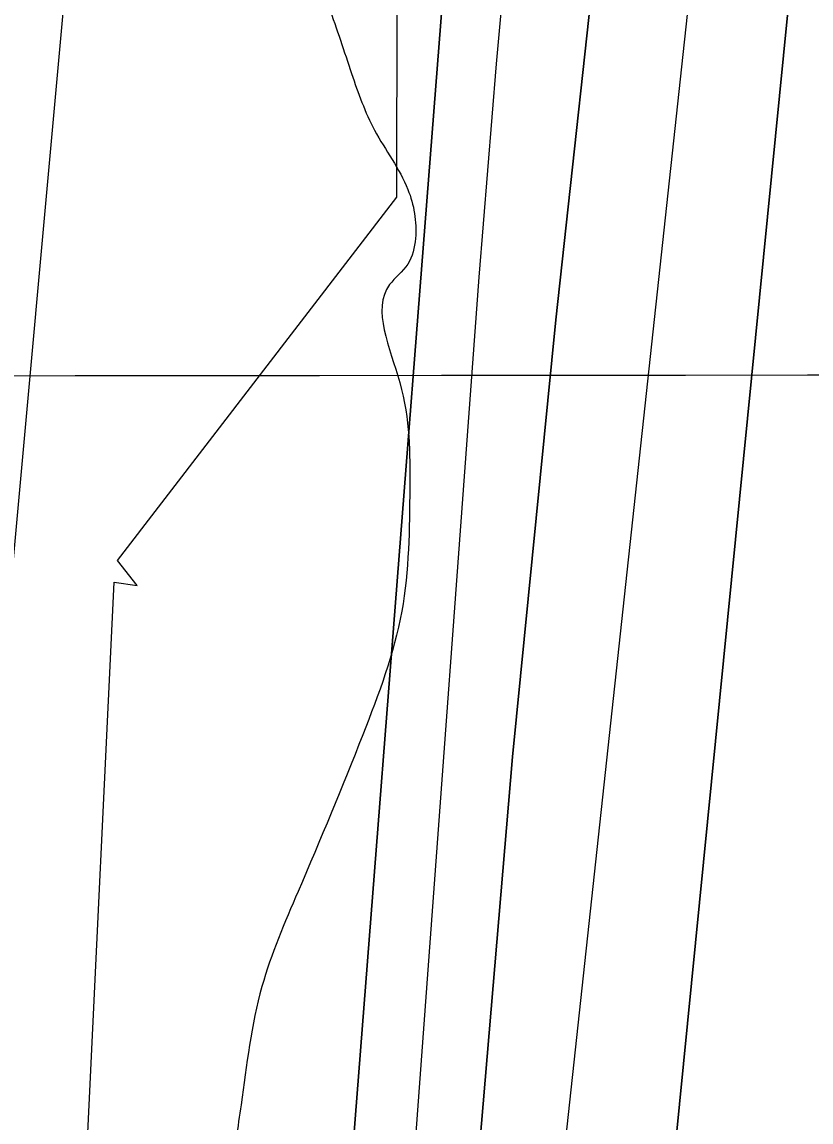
# Model space of a CAD drawing. Extents: x 3297772 to 3335630, y 634068 to 659439.
# Drawn here: x 3311992 to 3312124.8, y 654481.6 to 654666.7 of the extents above; entities that cross this region are included whole.
import ezdxf

# ---------------------------------------------------------------- set-up
doc = ezdxf.new("R2010")
doc.units = 0
for name, color, linetype in [('V-GRID-MAJR', 7, 'Continuous'), ('V-RIVR-EDGE', 7, 'Continuous'), ('V-RRAP-RVMT', 7, 'Continuous'), ('V-TOPO-DPTH', 7, 'Continuous'), ('V-TOPO-MINR', 7, 'Continuous'), ('V-TOPO-WATR', 7, 'Continuous')]:
    doc.layers.add(name, color=color, linetype=linetype)

msp = doc.modelspace()

# ---------------------------------------------------------------- linework, layer by layer
at = {"layer": 'V-GRID-MAJR'}
msp.add_spline([(3301871.984, 654599.909), (3307131.646, 654603.3520000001), (3312391.307, 654607.559), (3317650.968, 654612.532), (3322910.628, 654618.27), (3328170.287, 654624.772), (3333429.9450000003, 654632.04), (3333429.946, 654632.04)], degree=3, dxfattribs=at)
at = {"layer": 'V-RIVR-EDGE'}
msp.add_spline([(3312883.8338064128, 657641.8161447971), (3312877.430811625, 657629.1357036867), (3312871.368354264, 657628.7177355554), (3312863.1143515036, 657617.4812153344), (3312850.094618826, 657604.957602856), (3312831.4314674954, 657586.3865210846), (3312812.7800925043, 657572.5779575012), (3312803.2347151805, 657564.3753424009), (3312789.368340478, 657559.6470826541), (3312783.725992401, 657554.0325695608), (3312778.948486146, 657547.9829591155), (3312767.6466607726, 657529.8266337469), (3312766.743278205, 657514.6753079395), (3312759.3583995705, 657504.7355151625), (3312737.6495667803, 657480.1105406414), (3312721.156549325, 657463.6988869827), (3312710.729200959, 657449.0040700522), (3312699.4391519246, 657435.6102628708), (3312692.926609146, 657428.2660661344), (3312686.8427402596, 657419.1889740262), (3312681.620501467, 657408.3779159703), (3312674.6225442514, 657379.8199360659), (3312668.493711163, 657352.558683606), (3312668.043625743, 657345.6324550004), (3312665.876703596, 657344.771895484), (3312663.273613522, 657342.6135379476), (3312660.20544996, 657327.4675650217), (3312656.7203888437, 657318.8170056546), (3312656.2788680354, 657315.3544266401), (3312656.2724445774, 657312.756689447), (3312656.2542447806, 657305.3964340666), (3312649.2937577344, 657291.9919211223), (3312642.3322001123, 657278.1544519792), (3312629.293197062, 657257.8376279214), (3312613.6725154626, 657244.021570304), (3312607.1653255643, 657238.8421545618), (3312604.126067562, 657235.3859990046), (3312597.1516630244, 657216.3530554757), (3312589.7485845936, 657199.0530073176), (3312576.287331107, 657183.0668158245), (3312552.8466735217, 657158.4461236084), (3312535.9185587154, 657141.1696281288), (3312529.8421838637, 657135.1232294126), (3312518.532864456, 657113.9362106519), (3312495.0900657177, 657088.4496060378), (3312476.425843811, 657069.4455680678), (3312466.009201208, 657059.0803131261), (3312458.6275343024, 657050.4393889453), (3312456.42207141, 657033.9924062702), (3312453.3785311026, 657028.8044259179), (3312435.148335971, 657010.2322735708), (3312419.518019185, 656992.5196101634), (3312412.127787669, 656980.4150363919), (3312408.1883588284, 656963.1064236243), (3312401.639416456, 656941.041716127), (3312399.8636980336, 656923.2947942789), (3312398.9667389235, 656910.7412056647), (3312397.643247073, 656900.7864248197), (3312392.4220788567, 656890.4083229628), (3312371.993914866, 656858.419881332), (3312368.0801798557, 656851.5022173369), (3312358.9773939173, 656847.1951374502), (3312355.0690117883, 656842.4422544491), (3312348.1042424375, 656827.3059167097), (3312342.0235852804, 656819.5276931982), (3312329.8794001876, 656810.8985453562), (3312322.9317600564, 656802.6895067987), (3312315.5383168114, 656789.2860644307), (3312314.21803669, 656780.6301521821), (3312315.050761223, 656767.206368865), (3312319.355699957, 656757.2376705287), (3312322.3692641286, 656750.3028773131), (3312324.9573661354, 656746.3998480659), (3312326.243387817, 656741.2011619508), (3312321.9031200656, 656736.8823057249), (3312315.4012830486, 656733.8676709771), (3312309.3345433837, 656731.7178780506), (3312293.701014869, 656712.7063460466), (3312281.0906857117, 656690.6566266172), (3312277.156609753, 656675.5127948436), (3312275.391597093, 656662.0954349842), (3312281.8484699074, 656646.9259093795), (3312281.831340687, 656639.9986101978), (3312278.3398561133, 656628.750313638), (3312273.1176173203, 656617.9392555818), (3312258.7915220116, 656602.3881614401), (3312246.2004632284, 656588.13165359), (3312240.5645386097, 656585.1148776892), (3312233.1925068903, 656580.3705592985), (3312231.0105966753, 656573.4486129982), (3312216.1776754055, 656528.0246117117), (3312209.606250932, 656496.8678240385), (3312208.269912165, 656481.7175688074), (3312210.836602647, 656469.1554155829), (3312213.842672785, 656459.1899289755), (3312219.027441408, 656454.8475200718), (3312220.75177217, 656451.8125443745), (3312220.3038279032, 656445.7522281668), (3312215.5231099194, 656438.4037491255), (3312207.706345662, 656428.8979831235), (3312199.455554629, 656418.9603314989), (3312190.78572489, 656414.6521810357), (3312182.9721723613, 656406.4452836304), (3312174.2777193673, 656392.1791405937), (3312172.952086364, 656381.3584473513), (3312175.958156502, 656371.3929607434), (3312180.698192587, 656362.289104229), (3312182.828715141, 656348.4291529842), (3312180.2020723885, 656336.7457590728), (3312175.838251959, 656322.901866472), (3312165.832083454, 656303.4434607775), (3312151.0601850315, 656282.697962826), (3312142.3668026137, 656268.8647759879), (3312132.7968020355, 656250.704168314), (3312126.258565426, 656232.9690228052), (3312123.6126523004, 656213.4924173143), (3312124.376859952, 656172.3594372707), (3312121.3183315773, 656161.1100701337), (3312110.4216274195, 656131.6958130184), (3312106.9408486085, 656124.7770784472), (3312106.4939749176, 656119.1497184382), (3312106.482198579, 656114.3872002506), (3312107.7767848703, 656112.6521637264), (3312112.961553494, 656108.3097548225), (3312112.952988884, 656104.8461052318), (3312110.347757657, 656101.8218352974), (3312104.7118330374, 656098.805059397), (3312099.9493148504, 656098.8168357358), (3312095.177161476, 656094.9320062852), (3312090.8433171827, 656093.2108872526), (3312087.813694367, 656093.6513374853), (3312081.752307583, 656093.666325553), (3312077.84820776, 656090.6452673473), (3312073.4522700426, 656063.8126887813), (3312068.1647260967, 656026.5913025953), (3312055.9702239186, 655997.6132134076), (3312045.5246757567, 655975.5581410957), (3312040.292801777, 655960.8504772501), (3312035.4746136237, 655938.3485312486), (3312031.918894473, 655901.1228627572), (3312030.1324702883, 655879.0463789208), (3312024.8856082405, 655858.2773282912), (3312021.8302915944, 655848.3268297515), (3312021.8185152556, 655843.5643115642), (3312023.095972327, 655834.9019758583), (3312020.4661178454, 655821.9197133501), (3312016.978915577, 655812.4032415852), (3312015.203197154, 655794.6563197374), (3312007.338256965, 655765.6675247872), (3312000.7935968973, 655745.3346420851), (3311997.755409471, 655742.3114427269), (3311991.6908109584, 655741.0275621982), (3311986.484630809, 655736.710847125), (3311975.143194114, 655702.5351423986), (3311969.875991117, 655673.5399239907), (3311967.682304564, 655661.8554595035), (3311967.6202111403, 655636.7439999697), (3311969.6629464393, 655587.381640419), (3311970.066997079, 655575.6907524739), (3311970.056291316, 655571.3611904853), (3311972.2210723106, 655571.3558376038), (3311981.7461086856, 655571.3322849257), (3311985.2022642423, 655568.2930269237), (3311986.876277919, 655544.9091098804), (3311989.4526035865, 655536.2435624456), (3311993.3277978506, 655527.574803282), (3311994.1508871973, 655510.2544141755), (3311994.9354357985, 655477.3476019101), (3311993.584108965, 655456.1359598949), (3311993.5584151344, 655445.7450111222), (3311996.134740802, 655437.0794636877), (3311998.283463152, 655430.5797678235), (3311999.5523556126, 655418.4537825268), (3312002.1383164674, 655413.6848408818), (3312005.5923308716, 655409.7796704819), (3312006.8729996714, 655402.4162033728), (3312010.7182178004, 655381.6246706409), (3312015.8312578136, 655348.274196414), (3312020.081597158, 655316.224731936), (3312020.8843455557, 655290.678175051), (3312024.337289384, 655286.3400484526), (3312024.3287247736, 655282.8763988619), (3312021.7202818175, 655278.5532603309), (3312020.8276050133, 655267.731496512), (3312020.355037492, 655251.7131877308), (3312023.746958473, 655222.6965577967), (3312024.121032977, 655198.8828962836), (3312027.0917740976, 655174.6298551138), (3312027.9170045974, 655158.1753784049), (3312027.89345192, 655148.6503420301), (3312033.053597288, 655134.3499405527), (3312042.513328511, 655107.9160597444), (3312048.9573544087, 655087.5510597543), (3312050.659203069, 655075.4240038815), (3312051.930236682, 655064.1639309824), (3312054.082170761, 655058.9631037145), (3312054.9341656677, 655053.332531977), (3312054.4787273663, 655044.2415223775), (3312054.4423277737, 655029.5210116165), (3312054.4337631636, 655026.0573620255), (3312057.4644565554, 655026.0498679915), (3312058.7387018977, 655016.0886636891), (3312058.7226432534, 655009.5943207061), (3312057.8503073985, 655006.9987246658), (3312058.700161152, 655000.5022405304), (3312065.6156839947, 654995.7225931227), (3312069.0557809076, 654986.1889921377), (3312073.7765466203, 654969.2919240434), (3312075.0432979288, 654956.300026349), (3312078.4726890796, 654942.4368633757), (3312077.5768005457, 654930.3162309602), (3312077.5286246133, 654910.8332020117), (3312077.4686723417, 654886.5876548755), (3312076.5535134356, 654866.6738108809), (3312076.5085492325, 654848.4896505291), (3312076.0552520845, 654840.2645533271), (3312077.761383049, 654829.8693222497), (3312080.336638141, 654820.7708186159), (3312078.148304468, 654811.2511351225), (3312075.944982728, 654795.6700648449), (3312071.5833034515, 654782.6920846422), (3312065.5090697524, 654777.5115983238), (3312055.0538864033, 654751.559920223), (3312052.4325965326, 654742.0413073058), (3312052.829153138, 654727.3197259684), (3312052.8077416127, 654718.6606019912), (3312051.919347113, 654709.570662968), (3312048.0098944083, 654704.3848237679), (3312044.106865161, 654701.7967217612), (3312043.6385799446, 654687.5102377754), (3312041.8767790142, 654675.3917465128), (3312043.593615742, 654669.3260774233), (3312047.462386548, 654658.0595810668), (3312051.33543966, 654648.5249095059), (3312056.939246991, 654638.5529994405), (3312058.2177746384, 654630.3236199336), (3312056.9082002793, 654625.9972696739), (3312053.868942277, 654622.5411141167), (3312055.5600851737, 654606.0844962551), (3312057.2480163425, 654588.3290097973), (3312055.8977600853, 654567.5503239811), (3312049.3520294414, 654546.7844850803), (3312038.4628193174, 654520.400921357), (3312032.3618212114, 654504.396530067), (3312028.848925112, 654484.48910953), (3312027.522221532, 654473.2354600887), (3312030.8970132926, 654437.2915309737), (3312033.3909045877, 654395.2883562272), (3312033.7874611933, 654380.5667748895), (3312031.622680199, 654380.5721277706), (3312029.452546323, 654378.4126996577), (3312029.404370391, 654358.9296707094), (3312028.498846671, 654342.9124325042), (3312025.451024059, 654335.9926273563), (3312021.0979093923, 654326.4782967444), (3312020.217008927, 654320.419051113), (3312017.1552688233, 654307.8708153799), (3312011.9426652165, 654300.9563631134), (3312002.828102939, 654291.8867650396), (3311994.1411439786, 654280.6513153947), (3311985.0148053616, 654266.819199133), (3311975.011848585, 654248.6596620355), (3311965.0121035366, 654231.7989935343), (3311959.338708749, 654213.6287506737), (3311951.921712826, 654190.7002719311), (3311944.932320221, 654165.605941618), (3311941.4172829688, 654144.8326086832), (3311939.6447762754, 654128.3845554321), (3311938.3127198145, 654114.9661249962), (3311937.424325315, 654105.876185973), (3311937.386855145, 654090.722719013), (3311937.790905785, 654079.0318310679), (3311943.826598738, 654068.6258942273), (3311951.5876930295, 654055.6179378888), (3311959.7624731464, 654034.8156993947), (3311962.7653315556, 654023.5513441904), (3311962.7449906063, 654015.3251764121), (3311964.900136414, 654011.4232177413), (3311970.961523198, 654011.4082296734), (3311980.4822772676, 654009.6528521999), (3311992.5847098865, 654001.396708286), (3311999.4788212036, 653987.9579369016), (3312004.6282608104, 653969.3279734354), (3312011.948904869, 653953.2903942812), (3312017.9589039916, 653932.4935086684), (3312020.079791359, 653914.7369516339), (3312021.7612990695, 653894.3837279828), (3312019.5569067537, 653878.3697015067), (3312014.292915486, 653850.6733516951), (3312012.0842408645, 653832.9275004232), (3312009.9055423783, 653827.3044227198), (3312003.7916973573, 653806.1045570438), (3312002.0266846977, 653792.6871971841), (3312001.9817204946, 653774.5030368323), (3312001.9720853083, 653770.6064310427), (3312001.914274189, 653747.2267963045), (3312003.16603743, 653728.1735118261), (3312002.7116697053, 653719.5154584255), (3312004.849686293, 653708.6862005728), (3312015.621133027, 653687.444582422), (3312023.819465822, 653676.1673803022), (3312027.704295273, 653671.3952269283), (3312028.560572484, 653667.496479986), (3312028.98282292, 653663.1658474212), (3312031.1326158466, 653657.0991077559), (3312034.5844890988, 653652.3280249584), (3312037.1693793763, 653647.1261271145), (3312036.716082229, 653638.9010299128), (3312035.3829551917, 653625.0496432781), (3312037.0965801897, 653617.6851055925), (3312040.9771273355, 653611.1811274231), (3312040.967492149, 653607.2845216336), (3312039.223891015, 653602.5262857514), (3312043.5481001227, 653600.3507989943), (3312043.536323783, 653595.5882808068), (3312041.347990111, 653586.0685973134), (3312040.46280734, 653578.2775268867), (3312040.4403252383, 653569.1854467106), (3312044.2994608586, 653554.0223445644), (3312050.756333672, 653538.8528189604), (3312058.5067222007, 653521.5153006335), (3312065.4040452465, 653509.375397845), (3312069.2385576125, 653484.254303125), (3312070.480685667, 653461.3044128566), (3312067.00418916, 653456.1175030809), (3312066.991342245, 653450.9220286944), (3312074.762071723, 653441.8106781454), (3312079.9564755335, 653441.3648750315), (3312080.378725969, 653437.0342424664), (3312084.666535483, 653420.1382449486), (3312091.1201965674, 653403.669850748), (3312098.4386994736, 653386.7663591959), (3312109.6495258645, 653368.1214076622), (3312121.7423232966, 653355.968657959), (3312125.622870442, 653349.4646797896), (3312128.195984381, 653339.5002637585), (3312130.352200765, 653336.031261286), (3312138.1422006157, 653334.7131223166), (3312144.182175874, 653326.0390102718), (3312155.8280996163, 653308.2589005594), (3312169.632380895, 653287.875700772), (3312173.499010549, 653275.7432920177), (3312176.9519543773, 653271.4051654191), (3312179.983718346, 653271.830627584), (3312182.5803849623, 653271.3912479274), (3312186.459861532, 653264.4543135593), (3312198.9791917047, 653249.7027560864), (3312207.6169041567, 653241.0222205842), (3312220.1180345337, 653218.9104077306), (3312235.208337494, 653193.3285218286), (3312245.101024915, 653166.8935704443), (3312251.5471919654, 653147.3944828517), (3312254.9808654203, 653135.2631446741), (3312261.8931765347, 653129.1846286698), (3312265.7844294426, 653127.0102124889), (3312270.0893681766, 653117.0415141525), (3312278.68639873, 653091.9086430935), (3312283.818709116, 653066.351380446), (3312289.8083672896, 653037.3283270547), (3312290.6335977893, 653020.8738503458), (3312298.8276482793, 653007.864823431), (3312313.061674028, 652986.1816844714), (3312331.195517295, 652965.7877789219), (3312349.324007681, 652943.2290923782), (3312366.578021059, 652917.2088973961), (3312380.370525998, 652892.0631794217), (3312391.134478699, 652867.7908678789), (3312399.285706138, 652837.4635930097), (3312404.4212282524, 652813.2051989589), (3312413.8638302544, 652779.8440189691), (3312426.2621853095, 652716.1684110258), (3312433.5314417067, 652679.3489343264), (3312435.210808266, 652658.1297982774), (3312432.583094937, 652646.0134481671), (3312429.9639462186, 652637.3607476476), (3312427.7809654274, 652630.0058451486), (3312427.7595539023, 652621.3467211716), (3312435.496024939, 652598.3807722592), (3312438.912569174, 652579.3221348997), (3312438.443213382, 652564.6026947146), (3312439.243820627, 652538.1902254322), (3312442.226338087, 652518.6997024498), (3312447.3843423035, 652503.5333885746), (3312468.058111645, 652459.7534248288), (3312483.548182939, 652420.7488261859), (3312498.1712712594, 652381.313412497), (3312505.925942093, 652365.7077189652), (3312511.0989343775, 652356.6027918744), (3312510.64563723, 652348.3776946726), (3312513.664554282, 652343.6076824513), (3312517.1207098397, 652340.5684244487), (3312519.704529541, 652334.9335704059), (3312520.121427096, 652328.4381568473), (3312520.5426069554, 652323.6745680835), (3312524.8603926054, 652318.9013441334), (3312527.422800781, 652304.6073661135), (3312533.478834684, 652302.4275970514), (3312534.7734209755, 652300.6925605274), (3312534.759503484, 652295.0641299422), (3312533.4552820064, 652292.9025606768), (3312539.492045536, 652282.9295800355), (3312543.359745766, 652271.2301274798), (3312557.172591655, 652254.3105772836), (3312567.5282114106, 652239.9973288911), (3312583.9473591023, 652226.5350048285), (3312597.762346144, 652210.4813670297), (3312621.9308117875, 652179.2485684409), (3312627.1038040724, 652170.1436413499), (3312635.3160543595, 652164.4948698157), (3312643.0899955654, 652156.6823878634), (3312650.425627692, 652146.7061954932), (3312660.7705416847, 652128.0633851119), (3312679.291306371, 652089.0512924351), (3312693.928312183, 652055.2443093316), (3312706.413383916, 652026.638153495), (3312729.269063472, 651989.7801360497), (3312750.4057651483, 651958.1218752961), (3312768.0970170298, 651933.8324345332), (3312782.771493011, 651915.1789183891), (3312793.569704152, 651904.7612052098), (3312806.081540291, 651886.978954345), (3312821.1814784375, 651865.2936742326), (3312842.771477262, 651841.8605106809), (3312858.7512452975, 651825.8015200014), (3312876.907570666, 651814.4996946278), (3312895.055331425, 651799.7342196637), (3312904.1356352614, 651794.9492193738), (3312909.313980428, 651788.009073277), (3312919.2270087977, 651769.8002896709), (3312923.535159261, 651761.1304599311), (3312925.694587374, 651758.9603260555), (3312932.620815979, 651758.5102406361), (3312939.9703655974, 651754.162478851), (3312941.2628107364, 651751.5615299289), (3312945.9899999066, 651737.262199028), (3312947.2685275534, 651729.0328195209), (3312950.2863740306, 651723.8298511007), (3312963.6662637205, 651706.9113714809), (3312981.788330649, 651681.7549477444)], degree=3, dxfattribs=at)
at = {"layer": 'V-RRAP-RVMT'}
for p, q in [((3312055.0500097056, 654637.2492109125), (3312055.2368411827, 654699.3917844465)), ((3312008.064000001, 654576.086999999), (3312055.0500097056, 654637.2492109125)), ((3312011.358000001, 654571.8679999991), (3312008.064000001, 654576.086999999)), ((3312001.756000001, 654453.425999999), (3312007.477000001, 654572.4669999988)), ((3312007.477000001, 654572.4669999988), (3312011.358000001, 654571.8679999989))]:
    msp.add_line(p, q, dxfattribs=at)
at = {"layer": 'V-TOPO-DPTH'}
for points in [[(3312305.0074892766, 653145.283562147), (3312049.3143746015, 654117.7189382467), (3312047.7022119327, 654129.6328760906), (3312046.663065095, 654141.5759979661), (3312046.4834420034, 654153.5628958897), (3312046.8768347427, 654165.5789778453), (3312062.7073879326, 654395.6529971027), (3312068.2977203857, 654469.3888673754), (3312074.572515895, 654543.0616312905), (3312081.8740059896, 654616.6397356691), (3312089.8599591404, 654690.1547336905), (3312100.0362162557, 654778.1155419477), (3312103.4780720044, 654807.5991553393), (3312106.960531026, 654837.077929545), (3312110.503894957, 654866.5494449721), (3312114.0878621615, 654896.0161212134), (3312119.6193499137, 654941.1062005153), (3312120.3238715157, 654948.0318786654), (3312120.8369460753, 654954.9677444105), (3312121.062850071, 654961.9188915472), (3312233.6646827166, 656308.8116497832)], [(3312233.6646827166, 656308.8116497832), (3312121.062850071, 654961.9188915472), (3312120.8369460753, 654954.9677444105), (3312120.3238715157, 654948.0318786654), (3312119.6193499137, 654941.1062005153), (3312114.0878621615, 654896.0161212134), (3312110.503894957, 654866.5494449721), (3312106.960531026, 654837.077929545), (3312103.4780720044, 654807.5991553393), (3312100.0362162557, 654778.1155419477), (3312089.8599591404, 654690.1547336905), (3312081.8740059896, 654616.6397356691), (3312074.572515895, 654543.0616312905), (3312068.2977203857, 654469.3888673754), (3312062.7073879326, 654395.6529971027), (3312046.8768347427, 654165.5789778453), (3312046.4834420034, 654153.5628958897), (3312046.663065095, 654141.5759979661), (3312047.7022119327, 654129.6328760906), (3312049.3143746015, 654117.7189382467), (3312305.0074892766, 653145.283562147)], [(3312196.855526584, 653433.7235594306), (3312029.5747225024, 654093.8755070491), (3312026.407993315, 654117.524917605), (3312024.422143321, 654141.2290421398), (3312024.2076121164, 654165.0152376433), (3312025.173960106, 654188.8561471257), (3312075.087318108, 654828.5556860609), (3312075.253405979, 654830.5024482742), (3312075.6512419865, 654834.3892520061), (3312075.8829901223, 654836.3292935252), (3312076.4304461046, 654840.6627992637), (3312076.7674269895, 654843.4361995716), (3312076.7283544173, 654844.6723353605), (3312076.682619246, 654844.8740415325), (3312200.058590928, 656296.6123203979)], [(3312200.058590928, 656296.6123203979), (3312076.682619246, 654844.8740415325), (3312076.7283544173, 654844.6723353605), (3312076.7674269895, 654843.4361995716), (3312076.4304461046, 654840.6627992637), (3312075.8829901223, 654836.3292935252), (3312075.6512419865, 654834.3892520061), (3312075.253405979, 654830.5024482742), (3312075.087318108, 654828.5556860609), (3312025.173960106, 654188.8561471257), (3312024.2076121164, 654165.0152376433), (3312024.422143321, 654141.2290421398), (3312026.407993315, 654117.524917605), (3312029.5747225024, 654093.8755070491), (3312196.855526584, 653433.7235594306)], [(3312259.315022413, 656257.4758993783), (3312165.2138671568, 655079.6405519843), (3312164.856172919, 655066.2901870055), (3312163.9118202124, 655052.968460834), (3312162.5763618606, 655039.6658271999), (3312141.945161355, 654871.484740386), (3312139.7096354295, 654852.7219014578), (3312137.5611276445, 654833.9494095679), (3312135.5431470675, 654815.162438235), (3312133.612184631, 654796.3658139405), (3312069.781902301, 654153.0354568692), (3312069.610117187, 654151.1849998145), (3312069.321237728, 654147.4798216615), (3312069.2041433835, 654145.6251005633), (3312069.0136218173, 654142.2699077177), (3312069.0136550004, 654141.9149840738), (3312069.810645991, 654138.0554912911), (3312070.146514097, 654136.9018678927), (3312141.0235491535, 653885.3206207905)], [(3312141.0235491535, 653885.3206207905), (3312070.146514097, 654136.9018678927), (3312069.810645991, 654138.0554912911), (3312069.0136550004, 654141.9149840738), (3312069.0136218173, 654142.2699077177), (3312069.2041433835, 654145.6251005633), (3312069.321237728, 654147.4798216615), (3312069.610117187, 654151.1849998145), (3312069.781902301, 654153.0354568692), (3312133.612184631, 654796.3658139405), (3312135.5431470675, 654815.162438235), (3312137.5611276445, 654833.9494095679), (3312139.7096354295, 654852.7219014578), (3312141.945161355, 654871.484740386), (3312162.5763618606, 655039.6658271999), (3312163.9118202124, 655052.968460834), (3312164.856172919, 655066.2901870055), (3312165.2138671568, 655079.6405519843), (3312259.315022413, 656257.4758993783)]]:
    msp.add_lwpolyline(points, dxfattribs=at)
at = {"layer": 'V-TOPO-MINR'}
for points in [[(3312233.6646827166, 656308.8116497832), (3312121.062850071, 654961.9188915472), (3312120.8369460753, 654954.9677444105), (3312120.3238715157, 654948.0318786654), (3312119.6193499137, 654941.1062005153), (3312114.0878621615, 654896.0161212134), (3312110.503894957, 654866.5494449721), (3312106.960531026, 654837.077929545), (3312103.4780720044, 654807.5991553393), (3312100.0362162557, 654778.1155419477), (3312089.8599591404, 654690.1547336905), (3312081.8740059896, 654616.6397356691), (3312074.572515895, 654543.0616312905), (3312068.2977203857, 654469.3888673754), (3312062.7073879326, 654395.6529971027), (3312046.8768347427, 654165.5789778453), (3312046.4834420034, 654153.5628958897), (3312046.663065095, 654141.5759979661), (3312047.7022119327, 654129.6328760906), (3312049.3143746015, 654117.7189382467), (3312305.0074892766, 653145.283562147)], [(3312177.2133815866, 656287.9154945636), (3312012.8575943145, 654866.0276271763), (3312013.2953346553, 654846.4869820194), (3312012.712506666, 654826.9501260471), (3312011.4492997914, 654807.415796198), (3311981.8217234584, 654481.7041419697), (3311977.0402376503, 654424.8523115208), (3311972.775200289, 654367.9652937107), (3311969.2848355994, 654311.0254948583), (3311966.3109193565, 654254.0505086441), (3311961.5108297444, 654148.2624194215), (3311961.424943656, 654144.1586897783), (3311961.4722989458, 654140.0597520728), (3311961.719516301, 654135.968002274), (3312262.408221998, 653168.7449103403)], [(3312259.315022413, 656257.4758993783), (3312165.2138671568, 655079.6405519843), (3312164.856172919, 655066.2901870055), (3312163.9118202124, 655052.968460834), (3312162.5763618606, 655039.6658271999), (3312141.945161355, 654871.484740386), (3312139.7096354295, 654852.7219014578), (3312137.5611276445, 654833.9494095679), (3312135.5431470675, 654815.162438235), (3312133.612184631, 654796.3658139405), (3312069.781902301, 654153.0354568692), (3312069.610117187, 654151.1849998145), (3312069.321237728, 654147.4798216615), (3312069.2041433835, 654145.6251005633), (3312069.0136218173, 654142.2699077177), (3312069.0136550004, 654141.9149840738), (3312069.810645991, 654138.0554912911), (3312070.146514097, 654136.9018678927), (3312141.0235491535, 653885.3206207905)], [(3312116.3806609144, 654782.7252687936), (3312083.4500204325, 654478.6733526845), (3312077.7603374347, 654422.6238202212), (3312072.573530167, 654366.5311936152), (3312068.1410364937, 654310.3739257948), (3312064.2114185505, 654254.1735638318), (3312057.8788091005, 654153.9288324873), (3312057.7082160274, 654147.8300789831), (3312057.8215848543, 654141.7465869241), (3312058.360896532, 654135.6859870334), (3312059.18417011, 654129.6406485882), (3312068.715604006, 654074.2718697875), (3312071.1801731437, 654061.5218349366), (3312073.988578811, 654048.8554504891), (3312077.3127392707, 654036.314541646), (3312080.98073626, 654023.857283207), (3312084.8568037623, 654011.4476661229), (3312088.665138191, 653999.0175989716), (3312092.371873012, 653986.5568567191), (3312096.010874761, 653974.0756643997), (3312138.5142705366, 653826.0499334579)], [(3312075.048334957, 654695.5549906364), (3312071.802986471, 654659.6940492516), (3312068.899122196, 654623.7997420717), (3312035.9816258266, 654177.2211540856), (3312035.3202763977, 654159.2911333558), (3312035.53156227, 654141.4034230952), (3312037.051801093, 654123.5791785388), (3312039.4446752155, 654105.797244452), (3312210.3078753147, 653448.0353407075)]]:
    msp.add_lwpolyline(points, dxfattribs=at)
at = {"layer": 'V-TOPO-WATR'}
msp.add_lwpolyline([(3312200.058590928, 656296.6123203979), (3312076.682619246, 654844.8740415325), (3312076.7283544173, 654844.6723353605), (3312076.7674269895, 654843.4361995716), (3312076.4304461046, 654840.6627992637), (3312075.8829901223, 654836.3292935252), (3312075.6512419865, 654834.3892520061), (3312075.253405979, 654830.5024482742), (3312075.087318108, 654828.5556860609), (3312025.173960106, 654188.8561471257), (3312024.2076121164, 654165.0152376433), (3312024.422143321, 654141.2290421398), (3312026.407993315, 654117.524917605), (3312029.5747225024, 654093.8755070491), (3312196.855526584, 653433.7235594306)], dxfattribs=at)

doc.saveas('drawing.dxf')
